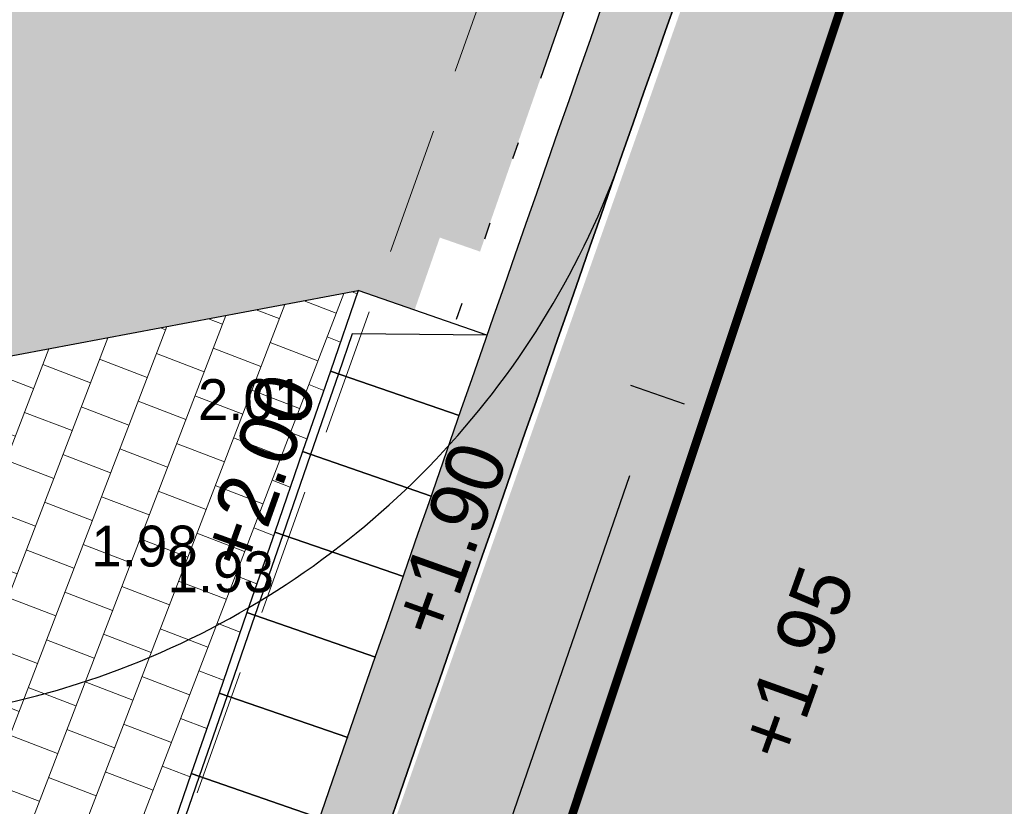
# Model space of a CAD drawing. Header units: metres. Extents: x 134157 to 138734, y 451157 to 455772.
# Tile 560 of 656: x 136568.47 to 136574.25, y 453827.82 to 453832.44. Entities that reach past the tile are written whole.
import ezdxf

# ---------------------------------------------------------------- set-up
doc = ezdxf.new("R2010")
doc.units = ezdxf.units.M
for name, pattern in [('DASHDOT__G2', [1.2, 0.6, -0.3, 0, -0.3]), ('HIDDEN__G5', [1.125, 0.75, -0.375]), ('TR18X20__G2', [2.5999999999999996, 1, -0.4, 0, -0.4, 0, -0.4, 0, -0.4])]:
    doc.linetypes.add(name, pattern=pattern)
doc.layers.add('-DR-alg-hulplijnen bochtstralen uitritconstructies', color=210, linetype='Continuous', plot=False)
doc.layers.add('-DR-alg-hulplijnen kantverharding asflast nieuwe fietsstraat', color=7, linetype='Continuous', true_color=0xff9429, plot=False)
for name, color, linetype in [('-DR-bs-rio-DWA Jutfaseweg', 253, 'Continuous'), ('-DR-bs-txt-hoogtemaat', 253, 'Continuous'), ('-DR-nw-maatvoering', 3, 'Continuous'), ('-DR-nw-txt-hoogtemaat', 2, 'Continuous'), ('-DR-nw-vh-band 18-20x25', 2, 'TR18X20__G2'), ('-DR-nw-vh-band 5-20x25', 2, 'DASHDOT__G2'), ('-DR-nw-vh-band inritband 800x180x500mm', 2, 'Continuous'), ('-DR-nw-vh-kantverharding', 3, 'Continuous'), ('-DR-nw-vh-scheiding verhardingen trottoir', 1, 'Continuous')]:
    doc.layers.add(name, color=color, linetype=linetype)
doc.layers.add('-DR-nw-gr-arc-gras', color=7, linetype='Continuous', true_color=0xb5d5a4)
for name, color, linetype, lineweight in [('-DR-nw-rio-HWA 125', 170, 'HIDDEN__G5', 13), ('-DR-nw-vh-arc-dubbelklinkers inritten', 253, 'Continuous', 9), ('-DR-nw-vh-arc-tegels 300x300x45', 253, 'Continuous', 9)]:
    doc.layers.add(name, color=color, linetype=linetype, lineweight=lineweight)
doc.layers.add('-DR-nw-vh-arc-asfalt fietsstraat rood', color=7, linetype='Continuous', lineweight=9, true_color=0xdfbfc7)
doc.layers.add('-DR-nw-vh-arc-sbs kf bruinrood rabat halfsteens', color=7, linetype='Continuous', lineweight=9, true_color=0xb88485)
doc.layers.add('-DR-nw-vh-arc-halfverharding stabilizer', color=7, linetype='Continuous', lineweight=9, true_color=0xe2e1c1, transparency=0.1)
doc.styles.add('Drong', font='txt', dxfattribs={"height": 1.8})
doc.dimstyles.new('Drong', dxfattribs={"dimtxt": 1.8, "dimasz": 2.5, "dimexe": 0, "dimexo": 0, "dimgap": 0.9, "dimtad": 1, "dimzin": 0, "dimdsep": 46, "dimtxsty": 'Drong', "dimblk": 'dimblk-wit', "dimcen": 0, "dimse1": 1, "dimse2": 1, "dimclrd": 256, "dimclre": 1, "dimclrt": 7, "dimadec": 0, "dimazin": 0, "dimtfac": 1, "dimtmove": 0, "dimatfit": 3, "dimfxl": 1, "dimtolj": 1, "dimtzin": 0, "dimarcsym": 0})
pattern_1 = [(115.3356253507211, (136419.7180158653, 453326.2367068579), (-0.2236810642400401, -0.1059037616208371), [0.06, -0.187485]), (205.3356253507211, (136419.7180158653, 453326.2367068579), (0.1059037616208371, -0.22368106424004), [0.06, -0.187485])]

# ---------------------------------------------------------------- blocks, each defined once
blk = doc.blocks.new('*U22')
for points in [[(3.267589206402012, 9.45107722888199), (2.51150302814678, 9.712484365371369), (2.348123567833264, 9.239930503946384), (3.104209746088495, 8.978523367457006)], [(3.267589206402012, 9.45107722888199), (2.477068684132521, 9.459869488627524), (2.395378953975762, 9.223592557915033)], [(3.10420974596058, 8.978523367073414), (2.348123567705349, 9.239930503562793), (2.184744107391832, 8.767376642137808), (2.940830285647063, 8.505969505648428)], [(2.395378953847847, 9.223592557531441), (2.23199949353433, 8.751038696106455)], [(2.940830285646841, 8.505969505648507), (2.184744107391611, 8.767376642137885), (2.021364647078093, 8.2948227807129), (2.777450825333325, 8.03341564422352)], [(2.231999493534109, 8.751038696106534), (2.068620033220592, 8.278484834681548)], [(2.777450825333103, 8.033415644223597), (2.021364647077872, 8.294822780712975), (1.857985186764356, 7.82226891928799), (2.614071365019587, 7.560861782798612)], [(2.068620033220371, 8.278484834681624), (1.905240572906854, 7.805930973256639)], [(2.614071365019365, 7.560861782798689), (1.857985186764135, 7.822268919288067), (1.694605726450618, 7.349715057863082), (2.450691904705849, 7.088307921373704)], [(1.905240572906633, 7.805930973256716), (1.741861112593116, 7.333377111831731)], [(2.450691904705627, 7.088307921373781), (1.694605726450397, 7.349715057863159), (1.53122626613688, 6.877161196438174), (2.287312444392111, 6.615754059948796)], [(1.741861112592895, 7.333377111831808), (1.578481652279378, 6.860823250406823)], [(2.28731244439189, 6.615754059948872), (1.531226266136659, 6.877161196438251), (1.367846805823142, 6.404607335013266), (2.123932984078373, 6.143200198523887)], [(1.578481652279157, 6.8608232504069), (1.41510219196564, 6.388269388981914)], [(2.123932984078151, 6.143200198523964), (1.367846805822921, 6.404607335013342), (1.204467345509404, 5.932053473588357), (1.960553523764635, 5.670646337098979)], [(1.415102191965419, 6.388269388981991), (1.251722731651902, 5.915715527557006)], [(1.960553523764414, 5.670646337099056), (1.204467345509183, 5.932053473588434), (1.041087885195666, 5.459499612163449), (1.797174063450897, 5.198092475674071)], [(1.251722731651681, 5.915715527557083), (1.088343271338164, 5.443161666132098)], [(1.797174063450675, 5.198092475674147), (1.041087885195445, 5.459499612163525), (0.8777084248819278, 4.98694575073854), (1.633794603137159, 4.725538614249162)], [(1.088343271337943, 5.443161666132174), (0.9249638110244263, 4.970607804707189)], [(1.633794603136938, 4.725538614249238), (0.8777084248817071, 4.986945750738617), (0.7143289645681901, 4.514391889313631), (1.470415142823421, 4.252984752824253)], [(0.9249638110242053, 4.970607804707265), (0.7615843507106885, 4.49805394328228)], [(1.4704151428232, 4.25298475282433), (0.7143289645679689, 4.514391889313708), (0.5509495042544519, 4.041838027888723), (1.307035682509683, 3.780430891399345)], [(0.7615843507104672, 4.498053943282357), (0.5982048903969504, 4.025500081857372)], [(1.307035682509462, 3.780430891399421), (0.550949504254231, 4.041838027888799), (0.387570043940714, 3.569284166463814), (1.143656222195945, 3.307877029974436)], [(0.5982048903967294, 4.025500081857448), (0.4348254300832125, 3.552946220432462)], [(1.143656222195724, 3.307877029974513), (0.3875700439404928, 3.569284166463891), (0.2241905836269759, 3.096730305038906), (0.9802767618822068, 2.835323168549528)], [(0.4348254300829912, 3.55294622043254), (0.2714459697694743, 3.080392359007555)], [(0.9802767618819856, 2.835323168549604), (0.2241905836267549, 3.096730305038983), (0.0608111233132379, 2.624176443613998), (0.8168973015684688, 2.362769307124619)], [(0.2714459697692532, 3.080392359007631), (0.1080665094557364, 2.607838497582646)], [(0.8168973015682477, 2.362769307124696), (0.06081112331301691, 2.624176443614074), (-0.1025683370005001, 2.151622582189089), (0.6535178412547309, 1.890215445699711)], [(0.1080665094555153, 2.607838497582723), (-0.05531295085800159, 2.135284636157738)], [(0.6535178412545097, 1.890215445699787), (-0.102568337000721, 2.151622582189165), (-0.265947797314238, 1.679068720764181), (0.4901383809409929, 1.417661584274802)], [(-0.05531295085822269, 2.135284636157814), (-0.2186924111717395, 1.662730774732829)], [(0.4901383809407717, 1.417661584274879), (-0.2659477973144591, 1.679068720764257), (-0.4293272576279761, 1.206514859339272), (0.3267589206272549, 0.9451077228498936)], [(-0.2186924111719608, 1.662730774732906), (-0.3820718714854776, 1.190176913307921)], [(0.3267589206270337, 0.9451077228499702), (-0.4293272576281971, 1.206514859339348), (-0.592706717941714, 0.7339609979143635), (0.1633794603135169, 0.4725538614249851)], [(-0.3820718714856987, 1.190176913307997), (-0.5454513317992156, 0.7176230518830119)], [(0.1633794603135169, 0.4725538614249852), (-0.592706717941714, 0.7339609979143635), (-0.7560861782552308, 0.2614071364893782), (1.481502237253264e-16, 1.50054455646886e-17)], [(0, 1.83697019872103e-16), (-0.6271410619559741, 0.4813461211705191), (-0.5454513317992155, 0.7176230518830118)]]:
    blk.add_lwpolyline(points)
blk = doc.blocks.new('dimblk-wit')
at = {"color": 7}
blk.add_line((2.842170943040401e-14, -0.3333333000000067), (-2.842170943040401e-14, 0.3333333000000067), dxfattribs=at)
blk.add_solid([(0, 0), (-0.7999999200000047, 0.1999999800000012), (-0.7999999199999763, -0.1999999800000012)], dxfattribs=at)
blk = doc.blocks.new('*D626')
at = {"layer": '-DR-nw-maatvoering', "lineweight": -2, "transparency": 16777216}
blk.add_line((136569.1103232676, 453821.2581361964), (136572.0506187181, 453829.7625587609), dxfattribs=at)
at = {"layer": 'Defpoints', "color": 0, "transparency": 16777216}
for p in [(136570.7707863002, 453830.7340846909), (136572.2139981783, 453830.2351126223), (136567.5037319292, 453821.2845544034)]:
    blk.add_point(p, dxfattribs=at)
at = {"layer": '-DR-nw-maatvoering', "lineweight": -2, "transparency": 16777216, "xscale": 0.5, "yscale": 0.5, "zscale": 0.5}
for p, rotation in [((136572.2139981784, 453830.2351126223), 70.92782723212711), ((136568.9469438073, 453820.7855823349), 250.9278272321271)]:
    blk.add_blockref('dimblk-wit', p, dxfattribs=dict(at, rotation=rotation))
at = {"layer": '-DR-nw-maatvoering', "color": 7, "transparency": 16777216, "insert": (136570.236742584, 453825.6291871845), "char_height": 0.36, "attachment_point": 5, "rotation": 70.92782723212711, "style": 'Drong'}
blk.add_mtext('\\A1;10.00', dxfattribs=at)

msp = doc.modelspace()

# ---------------------------------------------------------------- hatches: boundary and pattern name
at = {"layer": '-DR-nw-gr-arc-gras', "transparency": 33554687}
h = msp.add_hatch(dxfattribs=at)
h.set_pattern_fill('AGR-BOLLEN', color=256, scale=0.1, pattern_type=2)
h.set_pattern_definition(pattern_1)
edge = h.paths.add_edge_path()
edge.add_arc((-7000776.809524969, 3043164.567559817), 7592527.997363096, 340.0567505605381, 340.0572256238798)
edge.add_line((136455.7815594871, 453494.2542758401), (136455.1236032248, 453494.4934109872))
edge.add_arc((380495.2223584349, 364992.5484406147), 259592.3035530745, 160.0666568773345, 160.0804453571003)
edge.add_line((136433.832290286, 453435.7615323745), (136433.813485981, 453435.768343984))
edge.add_line((136433.813485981, 453435.768343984), (136432.1794965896, 453431.2550945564))
edge.add_line((136432.1794965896, 453431.2550945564), (136432.198303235, 453431.2482893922))
edge.add_line((136432.198303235, 453431.2482893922), (136431.6776287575, 453429.8696050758))
edge.add_line((136431.6776287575, 453429.8696050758), (136432.3363505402, 453429.6312341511))
edge.add_line((136432.3363505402, 453429.6312341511), (136434.3092713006, 453435.0765756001))
h = msp.add_hatch(dxfattribs=at)
h.set_pattern_fill('AGR-BOLLEN', color=256, scale=0.1, pattern_type=2)
h.set_pattern_definition(pattern_1)
edge = h.paths.add_edge_path()
edge.add_line((136644.2753070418, 454017.4218487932), (136643.9350728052, 454016.4814706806))
edge.add_line((136643.9350728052, 454016.4814706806), (136643.8839339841, 454016.3403207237))
edge.add_line((136643.8839339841, 454016.3403207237), (136644.542212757, 454016.1016536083))
edge.add_arc((1711333.983143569, -116117.4265426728), 1674723.581774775, 160.0956720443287, 160.096657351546, ccw=False)
edge.add_line((136654.3469492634, 454043.1812754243), (136653.6888597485, 454043.419891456))
edge.add_line((136653.6888597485, 454043.419891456), (136653.6378049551, 454043.2789838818))
edge.add_line((136653.6378049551, 454043.2789838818), (136653.2975354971, 454042.3386559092))
edge.add_line((136653.2975354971, 454042.3386559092), (136644.2753070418, 454017.4218487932))
h = msp.add_hatch(dxfattribs=at)
h.set_pattern_fill('AGR-BOLLEN', color=256, scale=0.1, pattern_type=2)
h.set_pattern_definition(pattern_1)
edge = h.paths.add_edge_path()
edge.add_arc((135150.5996934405, 454312.1875974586), 1505.199874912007, 340.9795724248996, 341.0347260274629)
edge.add_arc((137987.7467456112, 453337.202543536), 1494.800000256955, 160.0946501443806, 161.0347260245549, ccw=False)
edge.add_line((136582.2515671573, 453846.1331322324), (136590.7929055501, 453869.72143719))
edge.add_line((136590.7929055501, 453869.72143719), (136591.1421208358, 453870.6565280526))
edge.add_arc((136637.6180026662, 453852.7670783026), 49.80000004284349, 156.2805753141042, 158.9473365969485, ccw=False)
edge.add_line((136592.0247943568, 453872.7995359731), (136594.3137801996, 453878.0091917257))
edge.add_arc((136548.3543614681, 453898.2025526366), 50.19999995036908, 336.2805753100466, 340.0946501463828)
edge.add_line((136595.5552297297, 453881.1110918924), (136599.6591130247, 453892.4446377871))
edge.add_line((136599.6591130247, 453892.4446377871), (136600.3172924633, 453892.2063106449))
edge.add_line((136600.3172924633, 453892.2063106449), (136596.2134091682, 453880.8727647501))
edge.add_arc((136548.3543614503, 453898.2025526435), 50.89999996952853, 336.2805753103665, 340.0946501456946, ccw=False)
edge.add_line((136594.9546485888, 453877.727610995), (136592.665662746, 453872.5179552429))
edge.add_arc((136637.6180026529, 453852.7670783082), 49.10000002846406, 156.2805753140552, 160.0946501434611)
edge.add_line((136591.4514162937, 453869.4840250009), (136582.9097465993, 453845.8948050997))
edge.add_arc((137987.7243482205, 453337.2104464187), 1494.076250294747, 160.0946426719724, 161.0347334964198)
edge.add_arc((135345.4167261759, 454245.09568397), 1299.853812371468, 340.8663289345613, 341.040690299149, ccw=False)
edge.add_line((136573.4620027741, 453819.0384904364), (136572.8003461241, 453819.2685956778))
edge.add_line((136572.8003461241, 453819.2685956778), (136573.1774455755, 453820.355145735))
edge.add_arc((136563.7736767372, 453824.3179586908), 10.2046437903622, 337.1491071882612, 344.7573039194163)
h = msp.add_hatch(dxfattribs=at)
h.set_pattern_fill('AGR-BOLLEN', color=256, scale=0.1, pattern_type=2)
h.set_pattern_definition(pattern_1)
edge = h.paths.add_edge_path()
edge.add_arc((135150.5995751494, 454312.1876381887), 1507.900000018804, 340.0567307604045, 341.0347260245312)
edge.add_arc((137987.7467454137, 453337.2025436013), 1492.100000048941, 160.09465014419, 161.0347260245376, ccw=False)
edge.add_line((136584.7902592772, 453845.2138703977), (136593.3319289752, 453868.803090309))
edge.add_arc((136637.6180026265, 453852.7670783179), 47.10000000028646, 156.2805753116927, 160.0946501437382, ccw=False)
edge.add_line((136594.4967152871, 453871.7134388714), (136596.7857011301, 453876.9230946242))
edge.add_arc((136548.3543614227, 453898.2025526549), 52.89999999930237, 336.2805753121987, 340.0946501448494)
edge.add_line((136598.09392185, 453880.1918300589), (136602.1978051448, 453891.5253759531))
edge.add_line((136602.1978051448, 453891.5253759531), (136601.2575488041, 453891.865843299))
edge.add_line((136601.2575488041, 453891.865843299), (136597.1536655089, 453880.5322974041))
edge.add_arc((136548.3543614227, 453898.2025526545), 51.89999999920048, 336.280575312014, 340.0946501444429, ccw=False)
edge.add_line((136595.8701748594, 453877.3253528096), (136593.5811890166, 453872.1156970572))
edge.add_arc((136637.618002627, 453852.7670783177), 48.10000000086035, 156.2805753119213, 160.0946501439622)
edge.add_line((136592.3916726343, 453869.1435576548), (136583.8500029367, 453845.5543377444))
edge.add_arc((137987.7467454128, 453337.2025436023), 1493.100000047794, 160.0946501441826, 161.0347260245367)
edge.add_arc((135150.5995751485, 454312.1876381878), 1506.900000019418, 340.05673076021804, 341.03472602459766, ccw=False)
edge.add_line((136567.1319988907, 453798.1997953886), (136565.618060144, 453794.0274334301))
edge.add_line((136565.618060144, 453794.0274334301), (136565.7120632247, 453793.993324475))
edge.add_line((136565.7120632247, 453793.993324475), (136565.2947470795, 453792.8432158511))
edge.add_arc((136567.0808056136, 453792.1951457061), 1.900000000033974, 160.0567307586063, 250.0567307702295)
edge.add_line((136566.432735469, 453790.4090871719), (136570.5318618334, 453788.9442384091))
edge.add_arc((136571.1712304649, 453790.7334303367), 1.900000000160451, 250.335625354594, 305.5790363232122)
edge.add_line((136572.2766987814, 453789.1881343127), (136575.5573210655, 453791.5350140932))
edge.add_line((136575.5573210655, 453791.5350140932), (136571.8931243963, 453792.9365435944))
edge.add_line((136571.8931243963, 453792.9365435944), (136571.068949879, 453790.6164457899))
edge.add_line((136571.068949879, 453790.6164457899), (136567.0386086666, 453792.0788524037))
edge.add_arc((136567.3796982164, 453793.0188832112), 1.000000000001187, 160.056730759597, 250.0567307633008, ccw=False)
edge.add_line((136566.439667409, 453793.3599727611), (136568.0720297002, 453797.8587058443))
at = {"layer": '-DR-nw-vh-arc-asfalt fietsstraat rood', "transparency": 33554687}
h = msp.add_hatch(color=256, dxfattribs=at)
h.dxf.hatch_style = 1
edge = h.paths.add_edge_path()
edge.add_arc((137987.7467455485, 453337.2025435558), 1495.400000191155, 160.0946501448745, 161.0347260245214)
edge.add_arc((135150.599574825, 454312.1876383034), 1504.600000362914, 340.0567307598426, 341.034726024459, ccw=False)
edge.add_line((136564.9699280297, 453798.9843013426), (136431.2485721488, 453430.4479765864))
edge.add_line((136431.2485721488, 453430.4479765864), (136427.2999171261, 453431.8791033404))
edge.add_line((136427.2999171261, 453431.8791033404), (136429.6486940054, 453438.3572199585))
edge.add_line((136429.6486940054, 453438.3572199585), (136561.0217986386, 453800.4168774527))
edge.add_arc((135150.5995746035, 454312.1876383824), 1500.400000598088, 340.0567307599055, 341.0347260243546)
edge.add_line((136569.551446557, 453824.5650928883), (136577.738336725, 453847.767375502))
edge.add_line((136577.738336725, 453847.767375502), (136586.3288476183, 453871.4914783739))
edge.add_line((136586.3288476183, 453871.4914783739), (136590.2290830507, 453869.9266325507))
edge.add_line((136590.2290830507, 453869.9266325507), (136581.6874133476, 453846.3374126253))
at = {"layer": '-DR-nw-vh-arc-dubbelklinkers inritten'}
h = msp.add_hatch(dxfattribs=at)
h.set_pattern_fill('AVH-TEGEL_200X200_HALFST', color=256, scale=1.5, angle=159, pattern_type=2)
h.set_pattern_definition([(159, (0, 0), (-0.3338293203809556, -0.03252667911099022), [0.3, -0.3]), (249, (0, 0), (0.2800741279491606, -0.1075103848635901), [])])
edge = h.paths.add_edge_path()
edge.add_line((136569.3113543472, 453827.5390502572), (136569.4747338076, 453828.0116041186))
edge.add_line((136569.4747338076, 453828.0116041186), (136569.6381132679, 453828.4841579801))
edge.add_line((136569.6381132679, 453828.4841579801), (136569.8014927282, 453828.9567118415))
edge.add_line((136569.8014927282, 453828.9567118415), (136569.9648721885, 453829.4292657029))
edge.add_line((136569.9648721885, 453829.4292657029), (136570.1282516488, 453829.9018195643))
edge.add_line((136570.1282516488, 453829.9018195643), (136570.2916311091, 453830.3743734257))
edge.add_line((136570.2916311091, 453830.3743734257), (136570.4550105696, 453830.8469272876))
edge.add_line((136570.4550105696, 453830.8469272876), (136567.6260945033, 453830.3155505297))
edge.add_line((136567.6260945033, 453830.3155505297), (136566.934079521, 453828.3139871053))
edge.add_arc((136567.2874571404, 453833.3014838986), 5.000000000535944, 246.69976382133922, 265.94721201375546, ccw=False)
edge.add_line((136565.3097106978, 453828.7092601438), (136563.9745879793, 453829.2842613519))
edge.add_line((136563.9745879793, 453829.2842613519), (136563.776813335, 453828.8250389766))
edge.add_line((136563.776813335, 453828.8250389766), (136563.5790386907, 453828.3658166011))
edge.add_line((136563.5790386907, 453828.3658166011), (136563.3812640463, 453827.9065942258))
edge.add_line((136563.3812640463, 453827.9065942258), (136563.183489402, 453827.4473718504))
edge.add_line((136563.183489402, 453827.4473718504), (136562.9857147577, 453826.988149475))
edge.add_line((136562.9857147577, 453826.988149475), (136562.7879401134, 453826.5289270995))
edge.add_line((136562.7879401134, 453826.5289270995), (136564.9950021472, 453825.5784052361))
edge.add_arc((136563.0172557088, 453820.9861814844), 4.999999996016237, 55.76999333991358, 66.69976385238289, ccw=False)
edge.add_line((136565.8298379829, 453825.1201119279), (136565.1169827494, 453823.0582707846))
edge.add_line((136565.1169827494, 453823.0582707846), (136567.1879563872, 453821.3973975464))
edge.add_line((136567.1879563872, 453821.3973975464), (136567.3508008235, 453821.8684039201))
edge.add_line((136567.3508008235, 453821.8684039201), (136567.5141802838, 453822.3409577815))
edge.add_line((136567.5141802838, 453822.3409577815), (136567.6775597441, 453822.813511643))
edge.add_line((136567.6775597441, 453822.813511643), (136567.8409392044, 453823.2860655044))
edge.add_line((136567.8409392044, 453823.2860655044), (136568.0043186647, 453823.7586193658))
edge.add_line((136568.0043186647, 453823.7586193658), (136568.167698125, 453824.2311732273))
edge.add_line((136568.167698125, 453824.2311732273), (136568.3310775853, 453824.7037270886))
edge.add_line((136568.3310775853, 453824.7037270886), (136568.4944570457, 453825.1762809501))
edge.add_line((136568.4944570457, 453825.1762809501), (136568.657836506, 453825.6488348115))
edge.add_line((136568.657836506, 453825.6488348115), (136568.8212159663, 453826.1213886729))
edge.add_line((136568.8212159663, 453826.1213886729), (136568.9845954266, 453826.5939425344))
edge.add_line((136568.9845954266, 453826.5939425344), (136569.1479748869, 453827.0664963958))
edge.add_line((136569.1479748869, 453827.0664963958), (136569.3113543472, 453827.5390502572))
at = {"layer": '-DR-nw-vh-arc-halfverharding stabilizer'}
h = msp.add_hatch(dxfattribs=at)
h.set_pattern_fill('GRAVEL', color=256, scale=0.03)
h.set_pattern_definition([(228.0127875, (0.54864, 0.7619999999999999), (-6.096000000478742, -6.857999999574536), [0.102516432, -10.1491450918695]), (184.969741, (0.4800599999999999, 0.6858), (9.143999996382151, 0.7620000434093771), [0.175921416, -17.41621466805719]), (132.5104471, (0.3048, 0.6705599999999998), (7.620000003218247, -8.381999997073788), [0.124044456, -12.28041683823]), (267.273689, (0.00762, 0.4800599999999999), (0.7620000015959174, 15.23999999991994), [0.160201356, -15.8599312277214]), (292.83365418, (0, 0.32004), (-3.810000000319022, 9.143999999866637), [0.15709011, -15.5519423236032]), (357.2736889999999, (0.06096, 0.17526), (-15.23999999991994, 0.7620000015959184), [0.160201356, -15.8599312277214]), (37.69424047, (0.22098, 0.16764), (-9.905999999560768, -7.620000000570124), [0.211858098, -20.9739345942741]), (72.25532837, (0.38862, 0.29718), (5.334000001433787, 16.76399999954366), [0.200015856, -19.8015769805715]), (121.42956562, (0.4495799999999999, 0.48768), (-6.096000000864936, 9.905999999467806), [0.1607439, -15.9136637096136]), (175.2363583, (0.36576, 0.6248400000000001), (8.381999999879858, -0.7620000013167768), [0.183513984, -8.992181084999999]), (222.3974378, (0.18288, 0.64008), (-9.143999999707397, -8.382000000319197), [0.237323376, -23.4950317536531]), (138.81407483, (0.7619999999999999, 0.47244), (-5.333999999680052, 4.572000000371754), [0.08100136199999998, -8.0191697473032]), (171.4692344, (0.70104, 0.52578), (9.906000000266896, -1.523999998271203), [0.154104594, -15.256391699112]), (225, (0.54864, 0.54864), (-1.06581410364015e-16, -0.7620000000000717), [0.107762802, -0.9698679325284]), (203.19859051, (0.4953, 0.64008), (3.810000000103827, 1.5239999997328), [0.05803239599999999, -5.745186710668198]), (291.80140949, (0.44196, 0.61722), (-0.7620000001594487, 2.285999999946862), [0.082069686, -4.021425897]), (30.96375653, (0.47244, 0.5410200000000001), (2.286000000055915, 1.523999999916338), [0.133295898, -4.309889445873]), (161.56505118, (0.5867399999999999, 0.6096), (1.524000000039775, -0.761999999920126), [0.096386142, -2.3132694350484]), (16.389540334, (0, 0.61722), (7.620000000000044, 2.286000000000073), [0.1350264, -13.3676480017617]), (70.34617594, (0.12954, 0.65532), (-3.048000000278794, -8.381999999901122), [0.113279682, -11.21466470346]), (293.19859051, (0.5867399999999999, 0.7619999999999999), (-1.523999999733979, 3.810000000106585), [0.11606403, -5.687155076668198]), (343.6104596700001, (0.6324599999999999, 0.65532), (-7.620000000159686, 2.285999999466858), [0.1350264, -13.367648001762]), (339.44395478, (0, 0.14478), (-3.809999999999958, 1.524000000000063), [0.1302105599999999, -6.3803202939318]), (294.7751406, (0.12192, 0.09906), (-3.810000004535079, 8.381999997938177), [0.109101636, -10.801078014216]), (66.80140949, (0.59436, 0), (1.523999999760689, 3.810000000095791), [0.11606403, -5.687155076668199]), (17.35402464, (0.64008, 0.10668), (-9.905999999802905, -3.048000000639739), [0.127734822, -12.64571279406]), (69.44395478, (0.22098, 0), (-1.524000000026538, -3.809999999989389), [0.06510527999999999, -6.445425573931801]), (101.309932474, (0.54864, 0), (-0.7620000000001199, 3.048000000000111), [0.03885437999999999, -3.8465984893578]), (165.963756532, (0.5410200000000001, 0.0381), (2.285999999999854, -0.7619999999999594), [0.15709011, -2.9847163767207]), (186.00900596, (0.38862, 0.0762), (7.61999999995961, 0.762000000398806), [0.1455801, -14.4124094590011]), (303.69006753, (0.47244, 0.47244), (-0.7620000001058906, 1.523999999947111), [0.109897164, -2.637532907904]), (353.15722659, (0.5334, 0.3809999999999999), (12.9540000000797, -1.523999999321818), [0.191867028, -18.9948027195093]), (60.9453959, (0.7239, 0.35814), (-3.048000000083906, -5.333999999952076), [0.078452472, -7.766817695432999]), (90, (0.7619999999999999, 0.42672), (-0.7619999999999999, 0.7619999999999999), [0.04572, -0.7162799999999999]), (120.25643716, (0.37338, 0.09906), (3.047999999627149, -5.334000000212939), [0.105860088, -10.48018223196]), (48.01278749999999, (0.32004, 0.1905), (6.096000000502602, 6.857999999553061), [0.205032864, -10.0466286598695]), (0, (0.4572, 0.3429), (0.7619999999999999, 0.7619999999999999), [0.19812, -0.5638799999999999]), (325.3048465, (0.65532, 0.3429), (7.620000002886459, -5.333999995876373), [0.120482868, -11.927795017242]), (254.0546040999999, (0.75438, 0.27432), (-0.761999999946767, -3.048000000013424), [0.110948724, -5.4364950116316]), (207.64597536, (0.7239, 0.16764), (-14.478000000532, -7.619999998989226), [0.18064353, -17.8837393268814]), (175.42607874, (0.5638799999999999, 0.08381999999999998), (-9.905999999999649, 0.7619999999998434), [0.191108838, -18.919753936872])])
edge = h.paths.add_edge_path()
edge.add_arc((135150.5995764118, 454312.1876377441), 1506.899998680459, 340.4383851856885, 341.0347260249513)
edge.add_arc((137987.7467448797, 453337.2025437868), 1493.099999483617, 160.5515234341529, 161.0347260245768, ccw=False)
edge.add_line((136579.8411098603, 453834.3437021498), (136579.0061826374, 453834.6446975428))
edge.add_line((136579.0061826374, 453834.6446975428), (136578.9407371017, 453834.4589261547))
edge.add_line((136578.9407371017, 453834.4589261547), (136578.8753141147, 453834.2731468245))
edge.add_line((136578.8753141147, 453834.2731468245), (136578.8099136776, 453834.0873595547))
edge.add_line((136578.8099136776, 453834.0873595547), (136578.7445357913, 453833.9015643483))
edge.add_line((136578.7445357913, 453833.9015643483), (136578.6791804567, 453833.7157612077))
edge.add_line((136578.6791804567, 453833.7157612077), (136578.6138476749, 453833.529950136))
edge.add_line((136578.6138476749, 453833.529950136), (136578.5485374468, 453833.3441311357))
edge.add_line((136578.5485374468, 453833.3441311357), (136578.4832497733, 453833.1583042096))
edge.add_line((136578.4832497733, 453833.1583042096), (136578.4179846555, 453832.9724693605))
edge.add_line((136578.4179846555, 453832.9724693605), (136578.3527420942, 453832.786626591))
edge.add_line((136578.3527420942, 453832.786626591), (136578.2875220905, 453832.600775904))
edge.add_line((136578.2875220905, 453832.600775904), (136578.2223246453, 453832.414917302))
edge.add_line((136578.2223246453, 453832.414917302), (136578.1571497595, 453832.2290507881))
edge.add_line((136578.1571497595, 453832.2290507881), (136578.0919974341, 453832.0431763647))
edge.add_line((136578.0919974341, 453832.0431763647), (136578.0268676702, 453831.8572940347))
edge.add_line((136578.0268676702, 453831.8572940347), (136577.9617604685, 453831.6714038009))
edge.add_line((136577.9617604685, 453831.6714038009), (136577.8966758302, 453831.4855056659))
edge.add_line((136577.8966758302, 453831.4855056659), (136577.8316137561, 453831.2995996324))
edge.add_line((136577.8316137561, 453831.2995996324), (136577.7665742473, 453831.1136857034))
edge.add_line((136577.7665742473, 453831.1136857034), (136577.7015573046, 453830.9277638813))
edge.add_line((136577.7015573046, 453830.9277638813), (136577.6365629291, 453830.7418341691))
edge.add_line((136577.6365629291, 453830.7418341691), (136577.5715911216, 453830.5558965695))
edge.add_line((136577.5715911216, 453830.5558965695), (136577.5066418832, 453830.3699510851))
edge.add_line((136577.5066418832, 453830.3699510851), (136577.4417152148, 453830.1839977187))
edge.add_line((136577.4417152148, 453830.1839977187), (136577.3768111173, 453829.9980364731))
edge.add_line((136577.3768111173, 453829.9980364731), (136577.3119295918, 453829.812067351))
edge.add_line((136577.3119295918, 453829.812067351), (136577.2470706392, 453829.6260903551))
edge.add_line((136577.2470706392, 453829.6260903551), (136577.1822342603, 453829.4401054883))
edge.add_line((136577.1822342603, 453829.4401054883), (136577.1174204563, 453829.2541127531))
edge.add_line((136577.1174204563, 453829.2541127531), (136577.052629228, 453829.0681121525))
edge.add_line((136577.052629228, 453829.0681121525), (136576.9878605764, 453828.882103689))
edge.add_line((136576.9878605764, 453828.882103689), (136576.9231145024, 453828.6960873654))
edge.add_line((136576.9231145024, 453828.6960873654), (136576.8583910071, 453828.5100631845))
edge.add_line((136576.8583910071, 453828.5100631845), (136576.7936900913, 453828.3240311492))
edge.add_line((136576.7936900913, 453828.3240311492), (136576.729011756, 453828.1379912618))
edge.add_line((136576.729011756, 453828.1379912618), (136576.6643560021, 453827.9519435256))
edge.add_line((136576.6643560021, 453827.9519435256), (136576.5997228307, 453827.7658879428))
edge.add_line((136576.5997228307, 453827.7658879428), (136576.5351122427, 453827.5798245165))
edge.add_line((136576.5351122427, 453827.5798245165), (136576.4705242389, 453827.3937532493))
edge.add_line((136576.4705242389, 453827.3937532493), (136576.4059588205, 453827.207674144))
edge.add_line((136576.4059588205, 453827.207674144), (136576.3414159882, 453827.0215872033))
edge.add_line((136576.3414159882, 453827.0215872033), (136576.2768957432, 453826.83549243))
edge.add_line((136576.2768957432, 453826.83549243), (136576.2123980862, 453826.6493898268))
edge.add_line((136576.2123980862, 453826.6493898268), (136576.1479230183, 453826.4632793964))
edge.add_line((136576.1479230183, 453826.4632793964), (136576.0834705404, 453826.2771611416))
edge.add_line((136576.0834705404, 453826.2771611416), (136576.0190406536, 453826.091035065))
edge.add_line((136576.0190406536, 453826.091035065), (136575.9546333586, 453825.9049011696))
edge.add_line((136575.9546333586, 453825.9049011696), (136575.8902486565, 453825.718759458))
edge.add_line((136575.8902486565, 453825.718759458), (136575.8258865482, 453825.5326099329))
edge.add_line((136575.8258865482, 453825.5326099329), (136575.7615470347, 453825.3464525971))
edge.add_line((136575.7615470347, 453825.3464525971), (136575.6972301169, 453825.1602874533))
edge.add_line((136575.6972301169, 453825.1602874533), (136575.6329357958, 453824.9741145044))
edge.add_line((136575.6329357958, 453824.9741145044), (136575.5686640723, 453824.7879337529))
edge.add_line((136575.5686640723, 453824.7879337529), (136575.5044149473, 453824.6017452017))
edge.add_line((136575.5044149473, 453824.6017452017), (136575.4401884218, 453824.4155488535))
edge.add_line((136575.4401884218, 453824.4155488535), (136575.3759844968, 453824.2293447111))
edge.add_line((136575.3759844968, 453824.2293447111), (136575.3118031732, 453824.0431327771))
edge.add_line((136575.3118031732, 453824.0431327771), (136575.2476444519, 453823.8569130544))
edge.add_line((136575.2476444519, 453823.8569130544), (136575.1835083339, 453823.6706855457))
edge.add_line((136575.1835083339, 453823.6706855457), (136575.1193948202, 453823.4844502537))
edge.add_line((136575.1193948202, 453823.4844502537), (136575.0553039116, 453823.2982071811))
edge.add_line((136575.0553039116, 453823.2982071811), (136574.9912356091, 453823.1119563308))
edge.add_line((136574.9912356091, 453823.1119563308), (136574.9271899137, 453822.9256977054))
edge.add_line((136574.9271899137, 453822.9256977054), (136574.8631668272, 453822.7394313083))
edge.add_line((136574.8631668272, 453822.7394313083), (136574.8474546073, 453822.7451207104))
edge.add_arc((135451.9704866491, 454208.3257108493), 1187.23421306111, 340.85248472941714, 341.0482295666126, ccw=False)
edge.add_line((136573.5236098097, 453818.9111905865), (136572.7674986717, 453819.1741443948))
edge.add_line((136572.7674986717, 453819.1741443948), (136572.2752769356, 453817.7572047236))
edge.add_line((136572.2752769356, 453817.7572047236), (136572.8905260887, 453817.5436516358))
edge.add_line((136572.8905260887, 453817.5436516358), (136573.0309461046, 453817.4944046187))
edge.add_arc((135234.3497405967, 454282.567827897), 1417.166418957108, 340.433086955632, 340.8421783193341, ccw=False)
edge.add_line((136569.6762316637, 453807.9481683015), (136570.5242854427, 453807.6468299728))
at = {"layer": '-DR-nw-vh-arc-sbs kf bruinrood rabat halfsteens', "transparency": 33554687}
h = msp.add_hatch(color=256, dxfattribs=at)
h.dxf.hatch_style = 1
edge = h.paths.add_edge_path()
edge.add_line((136459.8251734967, 453521.5225364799), (136459.4491611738, 453521.6589723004))
edge.add_line((136459.4491611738, 453521.6589723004), (136466.3562245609, 453540.6945961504))
edge.add_line((136466.3562245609, 453540.6945961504), (136466.8678588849, 453542.1046423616))
edge.add_line((136466.8678588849, 453542.1046423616), (136467.0384036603, 453542.574657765))
edge.add_line((136467.0384036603, 453542.574657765), (136467.2089484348, 453543.0446731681))
edge.add_line((136467.2089484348, 453543.0446731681), (136467.3794932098, 453543.5146885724))
edge.add_line((136467.3794932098, 453543.5146885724), (136467.5500379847, 453543.9847039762))
edge.add_line((136467.5500379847, 453543.9847039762), (136467.7205827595, 453544.4547193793))
edge.add_line((136467.7205827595, 453544.4547193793), (136467.8911275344, 453544.9247347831))
edge.add_line((136467.8911275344, 453544.9247347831), (136468.0616723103, 453545.3947501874))
edge.add_line((136468.0616723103, 453545.3947501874), (136468.2322170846, 453545.8647655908))
edge.add_line((136468.2322170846, 453545.8647655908), (136468.4027618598, 453546.3347809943))
edge.add_line((136468.4027618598, 453546.3347809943), (136468.5733066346, 453546.8047963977))
edge.add_line((136468.5733066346, 453546.8047963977), (136468.7438514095, 453547.274811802))
edge.add_line((136468.7438514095, 453547.274811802), (136468.9143961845, 453547.7448272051))
edge.add_line((136468.9143961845, 453547.7448272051), (136469.0849409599, 453548.2148426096))
edge.add_line((136469.0849409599, 453548.2148426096), (136469.2554857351, 453548.6848580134))
edge.add_line((136469.2554857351, 453548.6848580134), (136496.5225696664, 453623.8319826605))
edge.add_line((136496.5225696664, 453623.8319826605), (136532.6439522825, 453723.3812431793))
edge.add_line((136532.6439522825, 453723.3812431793), (136552.5129481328, 453778.1394971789))
edge.add_line((136552.5129481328, 453778.1394971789), (136560.6457863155, 453800.5533132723))
edge.add_arc((135150.5995751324, 454312.1876381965), 1500.000000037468, 340.0567307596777, 341.0347260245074)
edge.add_arc((137987.746744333, 453337.2025439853), 1499.999998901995, 160.0946501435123, 161.0347260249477, ccw=False)
edge.add_line((136577.3622341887, 453847.9035624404), (136585.9525370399, 453871.6277406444))
edge.add_line((136585.9525370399, 453871.6277406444), (136586.3288476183, 453871.4914783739))
edge.add_line((136586.3288476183, 453871.4914783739), (136577.738336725, 453847.767375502))
edge.add_arc((137987.7467452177, 453337.2025436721), 1499.599999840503, 160.0946501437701, 161.0347260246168)
edge.add_arc((135150.5995747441, 454312.1876383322), 1500.400000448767, 340.05673075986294, 341.03472602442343, ccw=False)
edge.add_line((136561.0217986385, 453800.4168774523), (136552.894679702, 453778.0188234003))
edge.add_line((136552.894679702, 453778.0188234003), (136533.0499055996, 453723.3273236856))
edge.add_line((136533.0499055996, 453723.3273236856), (136496.9028942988, 453623.7074314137))
edge.add_line((136496.9028942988, 453623.7074314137), (136469.6314980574, 453548.5484221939))
edge.add_line((136469.6314980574, 453548.5484221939), (136459.8251734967, 453521.5225364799))
h = msp.add_hatch(color=256, dxfattribs=at)
h.dxf.hatch_style = 1
edge = h.paths.add_edge_path()
edge.add_line((136451.1497918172, 453484.1272951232), (136451.1474993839, 453484.1281269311))
edge.add_line((136451.1474993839, 453484.1281269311), (136450.7737794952, 453484.2637309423))
edge.add_line((136450.7737794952, 453484.2637309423), (136463.7733028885, 453520.0899603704))
edge.add_line((136463.7733028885, 453520.0899603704), (136507.5228875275, 453640.6622774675))
edge.add_line((136507.5228875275, 453640.6622774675), (136515.9321249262, 453663.8378400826))
edge.add_line((136515.9321249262, 453663.8378400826), (136555.633586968, 453773.2536736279))
edge.add_line((136555.633586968, 453773.2536736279), (136564.9699280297, 453798.9843013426))
edge.add_arc((135150.599574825, 454312.1876383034), 1504.600000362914, 340.0567307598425, 341.034726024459)
edge.add_arc((137987.7467450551, 453337.20254373), 1495.399999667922, 160.0946501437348, 161.0347260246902, ccw=False)
edge.add_line((136581.6874133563, 453846.3374126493), (136590.2290830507, 453869.9266325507))
edge.add_line((136590.2290830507, 453869.9266325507), (136590.605185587, 453869.7904456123))
edge.add_line((136590.605185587, 453869.7904456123), (136582.0635158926, 453846.2012257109))
edge.add_arc((137987.7467454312, 453337.2025435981), 1495.000000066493, 160.094650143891, 161.0347260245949)
edge.add_arc((134973.5520515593, 454374.7244763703), 1692.761547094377, 340.11097160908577, 340.98048517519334, ccw=False)
edge.add_line((136565.3459403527, 453798.8478655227), (136556.3429834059, 453774.0370943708))
edge.add_line((136556.3429834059, 453774.0370943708), (136516.2729091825, 453663.6043169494))
edge.add_line((136516.2729091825, 453663.6043169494), (136507.9741657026, 453640.7332716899))
edge.add_line((136507.9741657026, 453640.7332716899), (136464.1493085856, 453519.9535269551))
edge.add_line((136464.1493085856, 453519.9535269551), (136455.549846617, 453496.2536926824))
edge.add_line((136455.549846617, 453496.2536926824), (136454.9017768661, 453494.4676340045))
edge.add_line((136454.9017768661, 453494.4676340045), (136451.1497918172, 453484.1272951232))
at = {"layer": '-DR-nw-vh-arc-tegels 300x300x45'}
h = msp.add_hatch(dxfattribs=at)
h.set_pattern_fill('AVH-TEGEL_200X200_HALFST', color=256, scale=2, angle=71, pattern_type=2)
h.set_pattern_definition([(71, (0, 0), (-0.05887645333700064, 0.443321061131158), [0.4, -0.4]), (161, (0, 0), (-0.1302272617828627, -0.3782074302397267), [])])
edge = h.paths.add_edge_path()
edge.add_line((136567.6260945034, 453830.3155505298), (136570.4550105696, 453830.8469272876))
edge.add_line((136570.4550105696, 453830.8469272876), (136570.785796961, 453830.7325621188))
edge.add_line((136570.785796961, 453830.7325621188), (136570.9342629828, 453831.1585498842))
edge.add_line((136570.9342629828, 453831.1585498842), (136571.1703185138, 453831.0762793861))
edge.add_arc((137987.7467454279, 453337.2025436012), 1500.200000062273, 160.2571064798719, 160.7794546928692, ccw=False)
edge.add_line((136575.731621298, 453843.970073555), (136575.4488004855, 453844.0701292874))
edge.add_line((136575.4488004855, 453844.0701292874), (136575.5517139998, 453844.3543418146))
edge.add_line((136575.5517139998, 453844.3543418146), (136573.7595472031, 453845.0032864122))
edge.add_line((136573.7595472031, 453845.0032864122), (136583.5990534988, 453872.1766946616))
edge.add_line((136583.5990534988, 453872.1766946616), (136585.3855405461, 453871.5298067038))
edge.add_line((136585.3855405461, 453871.5298067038), (136585.487680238, 453871.8118821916))
edge.add_line((136585.487680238, 453871.8118821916), (136585.7695049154, 453871.7098349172))
edge.add_arc((136538.889284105, 453888.5111710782), 49.80000000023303, 340.2828999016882, 343.9059837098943)
edge.add_line((136586.7375280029, 453874.7058983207), (136588.7823045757, 453881.792970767))
edge.add_line((136588.7823045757, 453881.792970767), (136588.5006445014, 453881.8949600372))
edge.add_line((136588.5006445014, 453881.8949600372), (136588.6027847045, 453882.1770369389))
edge.add_line((136588.6027847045, 453882.1770369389), (136586.8162976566, 453882.8239248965))
edge.add_line((136586.8162976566, 453882.8239248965), (136583.5882110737, 453883.9852407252))
edge.add_line((136583.5882110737, 453883.9852407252), (136583.0690000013, 453882.542000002))
edge.add_line((136583.0690000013, 453882.542000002), (136583.7490000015, 453881.8236666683))
edge.add_line((136583.7490000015, 453881.8236666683), (136581.8930000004, 453876.6060000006))
edge.add_line((136581.8930000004, 453876.6060000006), (136580.8829752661, 453876.408879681))
edge.add_line((136580.8829752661, 453876.408879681), (136579.4481152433, 453872.347862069))
edge.add_line((136579.4481152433, 453872.347862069), (136580.1350000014, 453871.6240000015))
edge.add_line((136580.1350000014, 453871.6240000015), (136578.259000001, 453866.3910000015))
edge.add_line((136578.259000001, 453866.3910000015), (136577.2700000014, 453866.2710000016))
edge.add_line((136577.2700000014, 453866.2710000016), (136575.8000000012, 453862.2170000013))
edge.add_line((136575.8000000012, 453862.2170000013), (136576.5030000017, 453861.4460000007))
edge.add_line((136576.5030000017, 453861.4460000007), (136574.6140000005, 453856.2460000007))
edge.add_line((136574.6140000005, 453856.2460000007), (136573.581141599, 453856.0068659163))
edge.add_line((136573.581141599, 453856.0068659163), (136569.5106776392, 453844.6144638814))
edge.add_line((136569.5106776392, 453844.6144638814), (136570.3961152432, 453844.2458620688))
edge.add_line((136570.3961152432, 453844.2458620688), (136569.5910000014, 453842.5090000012))
edge.add_line((136569.5910000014, 453842.5090000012), (136571.2370317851, 453841.8224519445))
edge.add_line((136571.2370317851, 453841.8224519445), (136567.2081152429, 453832.5398620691))
edge.add_line((136567.2081152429, 453832.5398620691), (136566.4810657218, 453830.7917834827))
edge.add_line((136566.4810657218, 453830.7917834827), (136567.6260945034, 453830.3155505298))

# ---------------------------------------------------------------- linework, layer by layer
at = {"layer": '-DR-alg-hulplijnen bochtstralen uitritconstructies', "flags": 128}
msp.add_lwpolyline([(136565.2604106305, 453828.7304923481), (136565.3097106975, 453828.7092601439, 0.4346373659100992), (136572.0054812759, 453831.6461143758), (136573.5973051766, 453836.1830250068)], format="xyb", dxfattribs=at)
at = {"layer": '-DR-alg-hulplijnen kantverharding asflast nieuwe fietsstraat'}
for points in [[(136615.5574884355, 453953.711278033), (136612.5988155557, 453946.9774368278), (136593.3968481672, 453893.9480587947), (136588.980006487, 453881.7567302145), (136586.9296896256, 453874.6504554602, -0.01588767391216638), (136585.9525370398, 453871.6277406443), (136586.3288476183, 453871.4914783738), (136577.7383367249, 453847.7673755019, 0.004101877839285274), (136569.551446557, 453824.5650928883, -0.004267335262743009), (136561.0217986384, 453800.4168774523), (136429.6486940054, 453438.3572199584, 0.002151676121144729), (136389.0241510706, 453324.8767131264), (136377.1192577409, 453291.1651317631), (136363.7665480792, 453256.9101376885), (136359.0794775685, 453243.6375652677)], [(136615.5574884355, 453953.711278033), (136612.5988155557, 453946.9774368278), (136593.3968481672, 453893.9480587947), (136588.980006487, 453881.7567302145), (136586.9296896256, 453874.6504554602, -0.01588767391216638), (136585.9525370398, 453871.6277406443), (136586.3288476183, 453871.4914783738), (136577.7383367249, 453847.7673755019, 0.004101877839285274), (136569.551446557, 453824.5650928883, -0.004267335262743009), (136561.0217986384, 453800.4168774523), (136429.6486940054, 453438.3572199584, 0.002151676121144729), (136389.0241510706, 453324.8767131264), (136377.1192577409, 453291.1651317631), (136363.7665480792, 453256.9101376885), (136363.728095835, 453256.80125087)], [(136620.467022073, 453951.9335331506), (136618.8898399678, 453946.4661328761, -0.01664357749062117), (136617.8615883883, 453943.301182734), (136595.3671784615, 453881.1791853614, -0.01664357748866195), (136594.1306749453, 453878.0896433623), (136591.8416891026, 453872.87998761, 0.01163646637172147), (136590.9554707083, 453870.7283732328), (136590.605185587, 453869.7904456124), (136590.2290830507, 453869.9266325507), (136581.6874133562, 453846.3374126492, 0.004101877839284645), (136573.5234525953, 453823.2001137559, -0.004267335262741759), (136564.9699280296, 453798.9843013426), (136433.5968233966, 453436.9246438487, 0.002151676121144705), (136392.9844638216, 453323.4781699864), (136381.0570405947, 453289.7027897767), (136367.704330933, 453255.4477957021), (136363.0397903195, 453242.2390221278)], [(136620.467022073, 453951.9335331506), (136618.8898399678, 453946.4661328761, -0.01664357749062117), (136617.8615883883, 453943.301182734), (136595.3671784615, 453881.1791853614, -0.01664357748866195), (136594.1306749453, 453878.0896433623), (136591.8416891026, 453872.87998761, 0.01163646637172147), (136590.9554707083, 453870.7283732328), (136590.605185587, 453869.7904456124), (136590.2290830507, 453869.9266325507), (136581.6874133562, 453846.3374126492, 0.004101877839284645), (136573.5234525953, 453823.2001137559, -0.004267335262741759), (136564.9699280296, 453798.9843013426), (136433.5968233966, 453436.9246438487, 0.002151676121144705), (136392.9844638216, 453323.4781699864), (136381.0570405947, 453289.7027897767), (136367.704330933, 453255.4477957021), (136367.6831793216, 453255.3878998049)]]:
    msp.add_lwpolyline(points, format="xyb", dxfattribs=at)
at = {"layer": '-DR-bs-rio-DWA Jutfaseweg', "const_width": 0.05, "flags": 128}
msp.add_lwpolyline([(136570.9672717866, 453825.5341283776), (136590.6458716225, 453884.6422717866)], dxfattribs=at)
at = {"layer": '-DR-nw-rio-HWA 125', "flags": 128}
msp.add_lwpolyline([(136555.1283039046, 453787.6397889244), (136579.0075471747, 453854.4832385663)], dxfattribs=at)
at = {"layer": '-DR-nw-vh-band 18-20x25'}
msp.add_lwpolyline([(136575.731621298, 453843.970073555, 0.002354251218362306), (136571.0220763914, 453830.6508715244, 0.00218760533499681)], format="xyb", dxfattribs=at)
at = {"layer": '-DR-nw-vh-band 5-20x25'}
msp.add_lwpolyline([(136573.1774587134, 453820.3551410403, 0.0004655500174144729), (136574.0908820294, 453823.005116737, -0.004101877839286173), (136582.2515671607, 453846.1331322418), (136590.4527787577, 453868.7821213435)], format="xyb", dxfattribs=at)
at = {"layer": '-DR-nw-vh-kantverharding'}
for points in [[(136359.0794775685, 453243.6375652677), (136363.7665480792, 453256.9101376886), (136377.1192577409, 453291.1651317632), (136389.0241510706, 453324.8767131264, -0.002151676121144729), (136429.6486940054, 453438.3572199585), (136561.0217986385, 453800.4168774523, 0.004267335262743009), (136569.551446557, 453824.5650928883, -0.004101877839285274), (136577.738336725, 453847.767375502), (136586.3288476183, 453871.4914783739), (136585.9525370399, 453871.6277406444)], [(136363.728095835, 453256.80125087), (136363.7665480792, 453256.9101376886), (136377.1192577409, 453291.1651317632), (136389.0241510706, 453324.8767131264, -0.002151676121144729), (136429.6486940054, 453438.3572199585), (136561.0217986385, 453800.4168774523, 0.004267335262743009), (136569.551446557, 453824.5650928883, -0.004101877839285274), (136577.738336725, 453847.767375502), (136586.3288476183, 453871.4914783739), (136585.9525370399, 453871.6277406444)], [(136585.957808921, 453871.641649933), (136577.3622341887, 453847.9035624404, 0.004101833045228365), (136569.1732476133, 453824.6953450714)], [(136363.0397903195, 453242.2390221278), (136367.704330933, 453255.4477957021), (136381.0570405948, 453289.7027897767), (136392.9844638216, 453323.4781699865, -0.002151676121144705), (136433.5968233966, 453436.9246438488), (136564.9699280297, 453798.9843013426, 0.004267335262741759), (136573.5234525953, 453823.2001137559, -0.004101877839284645), (136581.6874133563, 453846.3374126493), (136590.2290830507, 453869.9266325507), (136590.605185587, 453869.7904456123)], [(136367.6831793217, 453255.3878998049), (136367.704330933, 453255.4477957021), (136381.0570405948, 453289.7027897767), (136392.9844638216, 453323.4781699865, -0.002151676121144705), (136433.5968233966, 453436.9246438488), (136564.9699280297, 453798.9843013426, 0.004267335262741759), (136573.5234525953, 453823.2001137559, -0.004101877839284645), (136581.6874133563, 453846.3374126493), (136590.2290830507, 453869.9266325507), (136590.605185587, 453869.7904456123)], [(136392.187695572, 453320.0206781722), (136393.3616364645, 453323.3449754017, -0.002151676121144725), (136433.9728357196, 453436.7882080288), (136565.3459403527, 453798.8478655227, 0.004267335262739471), (136573.9017388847, 453823.0701157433, -0.004101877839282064), (136582.0635158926, 453846.2012257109), (136590.4689986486, 453869.4143430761)]]:
    msp.add_lwpolyline(points, format="xyb", dxfattribs=at)
at = {"layer": '-DR-nw-vh-scheiding verhardingen trottoir'}
msp.add_lwpolyline([(136567.6260945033, 453830.3155505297), (136570.4550105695, 453830.8469272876)], dxfattribs=at)

# ---------------------------------------------------------------- block references
at = {"layer": '-DR-nw-vh-band inritband 800x180x500mm'}
msp.add_blockref('*U22', (136567.9435075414, 453821.1344429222), dxfattribs=at)

# ---------------------------------------------------------------- texts
at = {"layer": '-DR-bs-txt-hoogtemaat', "color": 253, "char_height": 0.24, "attachment_point": 7, "style": 'Drong'}
for s, insert in [('2.01', (136569.514, 453830.0839999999, 2.006)), ('1.98', (136568.888, 453829.2239999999, 1.981)), ('1.93', (136569.336, 453829.0729999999, 1.932))]:
    msp.add_mtext(s, dxfattribs=dict(at, insert=insert))
at = {"layer": '-DR-nw-txt-hoogtemaat', "style": 'Drong'}
for s, p in [('+2.00', (136569.8302476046, 453829.1892848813)), ('+1.90', (136570.9525798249, 453828.786993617)), ('+1.95', (136572.9884997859, 453828.0606818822))]:
    msp.add_text(s, height=0.34, rotation=70.33562535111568, dxfattribs=at).set_placement(p)

# ---------------------------------------------------------------- dimensions: what is measured, and where the dimension line sits
at = {"layer": '-DR-nw-maatvoering'}
dim = msp.add_aligned_dim(p1=(136567.5037319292, 453821.2845544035), p2=(136570.7707863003, 453830.734084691), distance=-1.5270342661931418, dimstyle='Drong', override={"dimtfill": 0}, dxfattribs=at)
dim.commit()
dim.dimension.update_dxf_attribs({"geometry": '*D626', "text_midpoint": (136570.236742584, 453825.6291871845)})

doc.saveas('drawing.dxf')
